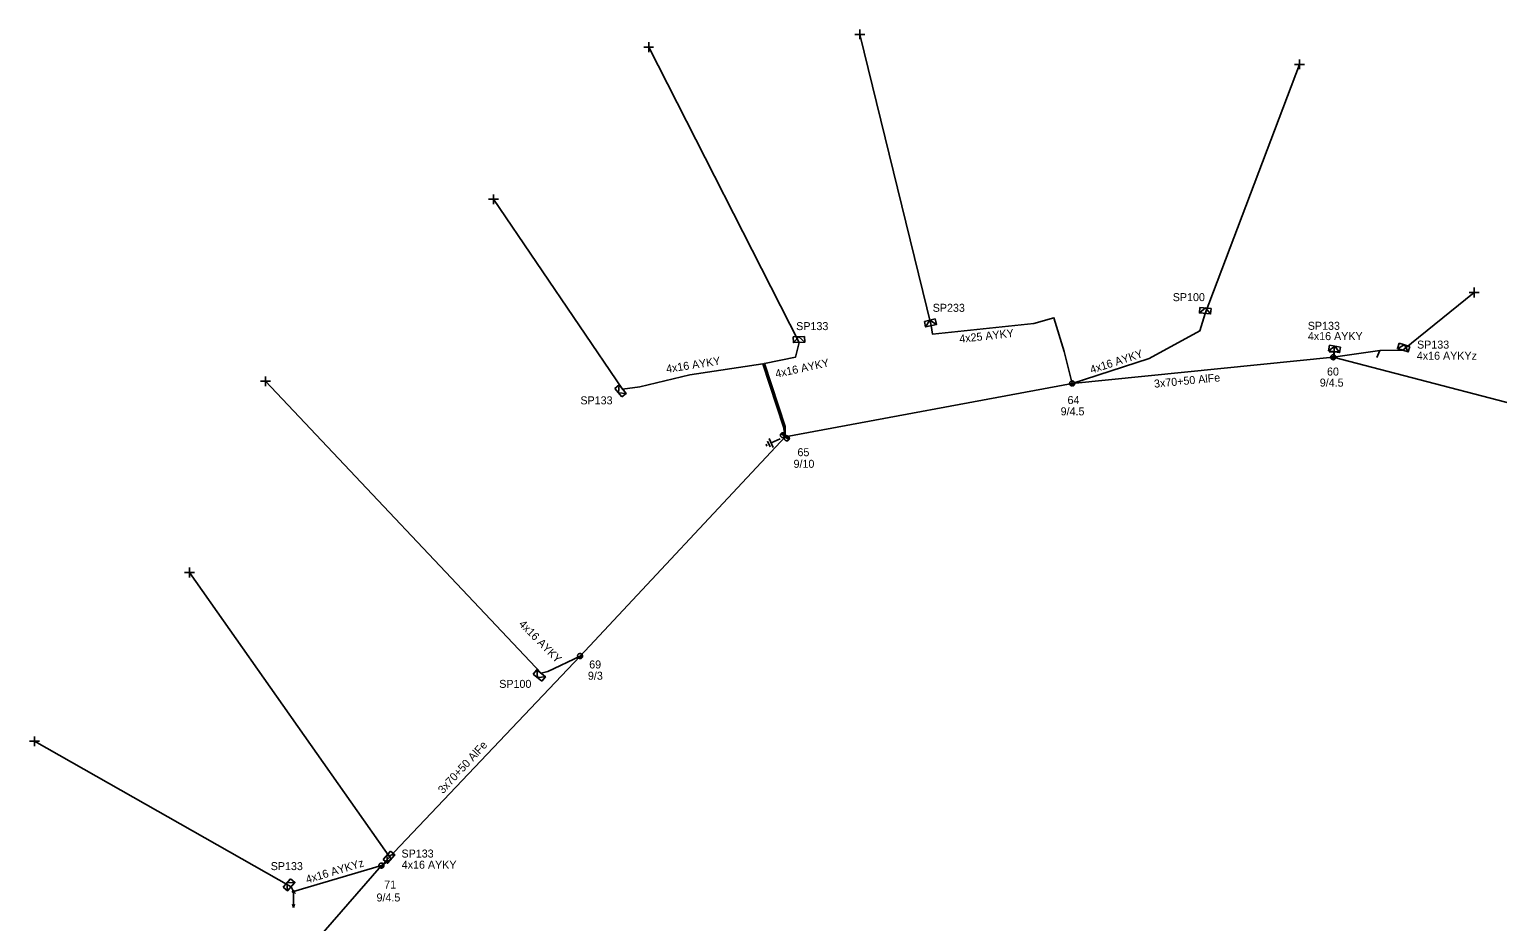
# Model space of a CAD drawing. Extents: x -748492 to -735633, y -1146251 to -1139940.
# Drawn here: x -742478.1 to -742294.7, y -1141233.8 to -1141122.3 of the extents above; entities that cross this region are included whole.
import ezdxf

# ---------------------------------------------------------------- set-up
doc = ezdxf.new("R2010")
doc.units = 0
for name, color, linetype in [('Vrstva 1', 7, 'Continuous'), ('Vrstva 12', 7, 'Continuous'), ('Vrstva 13', 7, 'Continuous'), ('Vrstva 14', 7, 'Continuous'), ('Vrstva 15', 7, 'Continuous'), ('Vrstva 2', 7, 'Continuous'), ('Vrstva 31', 7, 'Continuous'), ('Vrstva 33', 7, 'Continuous'), ('Vrstva 34', 7, 'Continuous'), ('Vrstva 52', 7, 'Continuous'), ('Vrstva 54', 7, 'Continuous'), ('Vrstva 55', 7, 'Continuous'), ('Vrstva 59', 7, 'Continuous'), ('Vrstva 9', 7, 'Continuous')]:
    doc.layers.add(name, color=color, linetype=linetype)

# ---------------------------------------------------------------- blocks, each defined once
blk = doc.blocks.new('NN440')
at = {"layer": 'Vrstva 2'}
for points in [[(0.63, 0), (0.63, 0.06), (0.62, 0.13), (0.6, 0.19), (0.58, 0.25), (0.55, 0.31), (0.51, 0.37), (0.47, 0.42), (0.42, 0.46), (0.37, 0.51), (0.32, 0.54), (0.26, 0.57), (0.2, 0.59), (0.13, 0.61), (0.07, 0.62), (0, 0.63), (-0.06, 0.62), (-0.13, 0.61), (-0.19, 0.59), (-0.26, 0.57), (-0.31, 0.54), (-0.37, 0.51), (-0.42, 0.46), (-0.47, 0.42), (-0.51, 0.37), (-0.54, 0.31), (-0.57, 0.25), (-0.6, 0.19), (-0.62, 0.13), (-0.63, 0.06), (-0.63, 0), (-0.63, -0.07), (-0.62, -0.14), (-0.6, -0.2), (-0.57, -0.26), (-0.54, -0.32), (-0.51, -0.37), (-0.47, -0.43), (-0.42, -0.47), (-0.37, -0.51), (-0.31, -0.55), (-0.26, -0.58), (-0.19, -0.6), (-0.13, -0.62), (-0.06, -0.63), (0, -0.63), (0.07, -0.63), (0.13, -0.62), (0.2, -0.6), (0.26, -0.58), (0.32, -0.55), (0.37, -0.51), (0.42, -0.47), (0.47, -0.43), (0.51, -0.37), (0.55, -0.32), (0.58, -0.26), (0.6, -0.2), (0.62, -0.14), (0.63, -0.07), (0.63, 0)], [(-0.63, 0), (0.63, 0)], [(-0.6, -0.18), (0.57, -0.18)], [(-0.51, -0.32), (0.5, -0.32)], [(-0.37, -0.47), (0.35, -0.47)]]:
    blk.add_lwpolyline(points, dxfattribs=at)
blk = doc.blocks.new('NN450')
at = {"layer": 'Vrstva 2'}
for points in [[(0, 0), (0, 0.07), (-0.01, 0.13), (-0.03, 0.19), (-0.05, 0.25), (-0.08, 0.31), (-0.12, 0.37), (-0.16, 0.42), (-0.21, 0.46), (-0.26, 0.51), (-0.31, 0.54), (-0.37, 0.57), (-0.43, 0.59), (-0.5, 0.61), (-0.56, 0.62), (-0.63, 0.62), (-0.69, 0.62), (-0.75, 0.61), (-0.82, 0.59), (-0.88, 0.57), (-0.94, 0.54), (-0.99, 0.51), (-1.04, 0.46), (-1.09, 0.42), (-1.13, 0.37), (-1.17, 0.31), (-1.2, 0.25), (-1.22, 0.19), (-1.24, 0.13), (-1.25, 0.07), (-1.25, 0), (-1.25, -0.07), (-1.24, -0.13), (-1.22, -0.19), (-1.2, -0.25), (-1.17, -0.31), (-1.13, -0.37), (-1.09, -0.42), (-1.04, -0.46), (-0.99, -0.51), (-0.94, -0.54), (-0.88, -0.57), (-0.82, -0.59), (-0.75, -0.61), (-0.69, -0.62), (-0.62, -0.63), (-0.56, -0.62), (-0.5, -0.61), (-0.43, -0.59), (-0.37, -0.57), (-0.31, -0.54), (-0.26, -0.51), (-0.21, -0.46), (-0.16, -0.42), (-0.12, -0.37), (-0.08, -0.31), (-0.05, -0.25), (-0.03, -0.19), (-0.01, -0.13), (0, -0.07), (0, 0)], [(1.25, 0), (1.25, 0.07), (1.24, 0.13), (1.22, 0.19), (1.2, 0.25), (1.17, 0.31), (1.13, 0.37), (1.09, 0.42), (1.04, 0.46), (0.99, 0.51), (0.94, 0.54), (0.88, 0.57), (0.82, 0.59), (0.75, 0.61), (0.69, 0.62), (0.62, 0.62), (0.56, 0.62), (0.5, 0.61), (0.43, 0.59), (0.37, 0.57), (0.31, 0.54), (0.26, 0.51), (0.21, 0.46), (0.16, 0.42), (0.12, 0.37), (0.08, 0.31), (0.05, 0.25), (0.03, 0.19), (0.01, 0.13), (0, 0.07), (0, 0), (0, -0.07), (0.01, -0.13), (0.03, -0.19), (0.05, -0.25), (0.08, -0.31), (0.12, -0.37), (0.16, -0.42), (0.21, -0.46), (0.26, -0.51), (0.31, -0.54), (0.37, -0.57), (0.43, -0.59), (0.5, -0.61), (0.56, -0.62), (0.63, -0.63), (0.69, -0.62), (0.75, -0.61), (0.82, -0.59), (0.88, -0.57), (0.94, -0.54), (0.99, -0.51), (1.04, -0.46), (1.09, -0.42), (1.13, -0.37), (1.17, -0.31), (1.2, -0.25), (1.22, -0.19), (1.24, -0.13), (1.25, -0.07), (1.25, 0)], [(-1.25, 0), (1.25, 0)], [(-1.23, -0.16), (-0.02, -0.16)], [(-1.16, -0.32), (-0.09, -0.32)], [(-1.03, -0.47), (-0.22, -0.47)], [(0.02, -0.16), (1.23, -0.16)], [(0.09, -0.32), (1.16, -0.32)], [(0.22, -0.47), (1.03, -0.47)]]:
    blk.add_lwpolyline(points, dxfattribs=at)
blk = doc.blocks.new('NN560')
at = {"layer": 'Vrstva 2'}
for points in [[(2, 0), (1.59, 0.14)], [(0, 0), (2, 0)], [(2, 0), (1.59, -0.13)]]:
    blk.add_lwpolyline(points, dxfattribs=at)
blk = doc.blocks.new('NN800')
at = {"layer": 'Vrstva 1'}
for points in [[(-0.44, 0.44), (0.44, -0.44)], [(-0.44, -0.44), (0.44, 0.44)]]:
    blk.add_lwpolyline(points, dxfattribs=at)
blk = doc.blocks.new('NN630')
at = {"layer": 'Vrstva 9'}
for points in [[(0, -0.7), (-0.7, 0)], [(-0.7, -0.7), (-0.7, 0), (0.7, 0), (0.7, -0.7)], [(-0.7, -0.7), (0.7, -0.7)], [(0, -0.7), (0.7, 0)]]:
    blk.add_lwpolyline(points, dxfattribs=at)
blk = doc.blocks.new('NN810')
at = {"layer": 'Vrstva 14'}
for points in [[(0, -0.64), (0, -1.89)], [(0.63, -1.89), (-0.62, -1.89)], [(0.39, -2.2), (-0.4, -2.2)], [(0, -2.52), (-0.12, -2.52)], [(0.14, -2.52), (0, -2.52)]]:
    blk.add_lwpolyline(points, dxfattribs=at)
blk = doc.blocks.new('NN500')
at = {"layer": 'Vrstva 2'}
for points in [[(0, -0.24), (0.02, -0.23), (0.05, -0.23), (0.07, -0.22), (0.09, -0.22), (0.12, -0.2), (0.14, -0.19), (0.16, -0.18), (0.17, -0.16), (0.19, -0.14), (0.2, -0.12), (0.21, -0.1), (0.22, -0.07), (0.23, -0.05), (0.23, -0.02), (0.23, 0), (0.23, 0.02), (0.23, 0.05), (0.22, 0.07), (0.21, 0.1), (0.2, 0.12), (0.19, 0.14), (0.17, 0.16), (0.16, 0.17), (0.14, 0.19), (0.12, 0.2), (0.09, 0.21), (0.07, 0.22), (0.05, 0.23), (0.02, 0.23), (0, 0.23), (-0.03, 0.23), (-0.05, 0.23), (-0.07, 0.22), (-0.1, 0.21), (-0.12, 0.2), (-0.14, 0.19), (-0.16, 0.17), (-0.18, 0.16), (-0.19, 0.14), (-0.2, 0.12), (-0.22, 0.1), (-0.22, 0.07), (-0.23, 0.05), (-0.23, 0.02), (-0.24, 0), (-0.23, -0.02), (-0.23, -0.05), (-0.22, -0.07), (-0.22, -0.1), (-0.2, -0.12), (-0.19, -0.14), (-0.18, -0.16), (-0.16, -0.18), (-0.14, -0.19), (-0.12, -0.2), (-0.1, -0.22), (-0.07, -0.22), (-0.05, -0.23), (-0.03, -0.23), (0, -0.24)], [(0, -0.24), (0.02, -0.23), (0.05, -0.23), (0.07, -0.22), (0.09, -0.22), (0.12, -0.2), (0.14, -0.19), (0.16, -0.18), (0.17, -0.16), (0.19, -0.14), (0.2, -0.12), (0.21, -0.1), (0.22, -0.07), (0.23, -0.05), (0.23, -0.02), (0.23, 0), (0.23, 0.02), (0.23, 0.05), (0.22, 0.07), (0.21, 0.1), (0.2, 0.12), (0.19, 0.14), (0.17, 0.16), (0.16, 0.17), (0.14, 0.19), (0.12, 0.2), (0.09, 0.21), (0.07, 0.22), (0.05, 0.23), (0.02, 0.23), (0, 0.23), (-0.03, 0.23), (-0.05, 0.23), (-0.07, 0.22), (-0.1, 0.21), (-0.12, 0.2), (-0.14, 0.19), (-0.16, 0.17), (-0.18, 0.16), (-0.19, 0.14), (-0.2, 0.12), (-0.22, 0.1), (-0.22, 0.07), (-0.23, 0.05), (-0.23, 0.02), (-0.24, 0), (-0.23, -0.02), (-0.23, -0.05), (-0.22, -0.07), (-0.22, -0.1), (-0.2, -0.12), (-0.19, -0.14), (-0.18, -0.16), (-0.16, -0.18), (-0.14, -0.19), (-0.12, -0.2), (-0.1, -0.22), (-0.07, -0.22), (-0.05, -0.23), (-0.03, -0.23), (0, -0.24)], [(0, -0.21), (0.02, -0.2), (0.04, -0.2), (0.06, -0.2), (0.08, -0.19), (0.1, -0.18), (0.12, -0.17), (0.14, -0.15), (0.15, -0.14), (0.16, -0.12), (0.18, -0.1), (0.19, -0.08), (0.19, -0.06), (0.2, -0.04), (0.2, -0.02), (0.2, 0), (0.2, 0.02), (0.2, 0.04), (0.19, 0.06), (0.19, 0.08), (0.18, 0.1), (0.16, 0.12), (0.15, 0.14), (0.14, 0.15), (0.12, 0.17), (0.1, 0.18), (0.08, 0.19), (0.06, 0.19), (0.04, 0.2), (0.02, 0.2), (0, 0.2), (-0.02, 0.2), (-0.04, 0.2), (-0.06, 0.19), (-0.08, 0.19), (-0.1, 0.18), (-0.12, 0.17), (-0.14, 0.15), (-0.15, 0.14), (-0.17, 0.12), (-0.18, 0.1), (-0.19, 0.08), (-0.2, 0.06), (-0.2, 0.04), (-0.21, 0.02), (-0.21, 0), (-0.21, -0.02), (-0.2, -0.04), (-0.2, -0.06), (-0.19, -0.08), (-0.18, -0.1), (-0.17, -0.12), (-0.15, -0.14), (-0.14, -0.15), (-0.12, -0.17), (-0.1, -0.18), (-0.08, -0.19), (-0.06, -0.2), (-0.04, -0.2), (-0.02, -0.2), (0, -0.21)], [(0, -0.18), (0.02, -0.18), (0.04, -0.17), (0.05, -0.17), (0.07, -0.16), (0.09, -0.15), (0.1, -0.14), (0.12, -0.13), (0.13, -0.12), (0.14, -0.1), (0.15, -0.09), (0.16, -0.07), (0.17, -0.05), (0.17, -0.04), (0.17, -0.02), (0.17, 0), (0.17, 0.02), (0.17, 0.04), (0.17, 0.05), (0.16, 0.07), (0.15, 0.09), (0.14, 0.1), (0.13, 0.12), (0.12, 0.13), (0.1, 0.14), (0.09, 0.15), (0.07, 0.16), (0.05, 0.17), (0.04, 0.17), (0.02, 0.17), (0, 0.18), (-0.02, 0.17), (-0.04, 0.17), (-0.06, 0.17), (-0.07, 0.16), (-0.09, 0.15), (-0.1, 0.14), (-0.12, 0.13), (-0.13, 0.12), (-0.14, 0.1), (-0.15, 0.09), (-0.16, 0.07), (-0.17, 0.05), (-0.17, 0.04), (-0.18, 0.02), (-0.18, 0), (-0.18, -0.02), (-0.17, -0.04), (-0.17, -0.05), (-0.16, -0.07), (-0.15, -0.09), (-0.14, -0.1), (-0.13, -0.12), (-0.12, -0.13), (-0.1, -0.14), (-0.09, -0.15), (-0.07, -0.16), (-0.06, -0.17), (-0.04, -0.17), (-0.02, -0.18), (0, -0.18)], [(0, -0.15), (0.01, -0.15), (0.03, -0.14), (0.04, -0.14), (0.06, -0.13), (0.07, -0.13), (0.08, -0.12), (0.1, -0.11), (0.11, -0.1), (0.12, -0.09), (0.13, -0.07), (0.13, -0.06), (0.14, -0.05), (0.14, -0.03), (0.14, -0.02), (0.14, 0), (0.14, 0.01), (0.14, 0.03), (0.14, 0.04), (0.13, 0.06), (0.13, 0.07), (0.12, 0.09), (0.11, 0.1), (0.1, 0.11), (0.08, 0.12), (0.07, 0.13), (0.06, 0.13), (0.04, 0.14), (0.03, 0.14), (0.01, 0.14), (0, 0.15), (-0.02, 0.14), (-0.03, 0.14), (-0.05, 0.14), (-0.06, 0.13), (-0.07, 0.13), (-0.09, 0.12), (-0.1, 0.11), (-0.11, 0.1), (-0.12, 0.09), (-0.13, 0.07), (-0.13, 0.06), (-0.14, 0.04), (-0.14, 0.03), (-0.15, 0.01), (-0.15, 0), (-0.15, -0.02), (-0.14, -0.03), (-0.14, -0.05), (-0.13, -0.06), (-0.13, -0.07), (-0.12, -0.09), (-0.11, -0.1), (-0.1, -0.11), (-0.09, -0.12), (-0.07, -0.13), (-0.06, -0.13), (-0.05, -0.14), (-0.03, -0.14), (-0.02, -0.15), (0, -0.15)], [(0, -0.12), (0.01, -0.12), (0.02, -0.11), (0.03, -0.11), (0.05, -0.11), (0.06, -0.1), (0.07, -0.09), (0.08, -0.09), (0.09, -0.08), (0.09, -0.07), (0.1, -0.06), (0.11, -0.05), (0.11, -0.04), (0.11, -0.02), (0.11, -0.01), (0.12, 0), (0.11, 0.01), (0.11, 0.02), (0.11, 0.04), (0.11, 0.05), (0.1, 0.06), (0.09, 0.07), (0.09, 0.08), (0.08, 0.09), (0.07, 0.09), (0.06, 0.1), (0.05, 0.11), (0.03, 0.11), (0.02, 0.11), (0.01, 0.12), (0, 0.12), (-0.01, 0.12), (-0.03, 0.11), (-0.04, 0.11), (-0.05, 0.11), (-0.06, 0.1), (-0.07, 0.09), (-0.08, 0.09), (-0.09, 0.08), (-0.1, 0.07), (-0.1, 0.06), (-0.11, 0.05), (-0.11, 0.04), (-0.12, 0.02), (-0.12, 0.01), (-0.12, 0), (-0.12, -0.01), (-0.12, -0.02), (-0.11, -0.04), (-0.11, -0.05), (-0.1, -0.06), (-0.1, -0.07), (-0.09, -0.08), (-0.08, -0.09), (-0.07, -0.09), (-0.06, -0.1), (-0.05, -0.11), (-0.04, -0.11), (-0.03, -0.11), (-0.01, -0.12), (0, -0.12)], [(0, -0.09), (0.01, -0.09), (0.02, -0.09), (0.03, -0.08), (0.03, -0.08), (0.04, -0.08), (0.05, -0.07), (0.06, -0.07), (0.06, -0.06), (0.07, -0.05), (0.07, -0.04), (0.08, -0.04), (0.08, -0.03), (0.08, -0.02), (0.09, -0.01), (0.09, 0), (0.09, 0.01), (0.08, 0.02), (0.08, 0.03), (0.08, 0.03), (0.07, 0.04), (0.07, 0.05), (0.06, 0.06), (0.06, 0.06), (0.05, 0.07), (0.04, 0.07), (0.03, 0.08), (0.03, 0.08), (0.02, 0.08), (0.01, 0.09), (0, 0.09), (-0.01, 0.09), (-0.02, 0.08), (-0.03, 0.08), (-0.04, 0.08), (-0.04, 0.07), (-0.05, 0.07), (-0.06, 0.06), (-0.07, 0.06), (-0.07, 0.05), (-0.08, 0.04), (-0.08, 0.03), (-0.08, 0.03), (-0.09, 0.02), (-0.09, 0.01), (-0.09, 0), (-0.09, -0.01), (-0.09, -0.02), (-0.08, -0.03), (-0.08, -0.04), (-0.08, -0.04), (-0.07, -0.05), (-0.07, -0.06), (-0.06, -0.07), (-0.05, -0.07), (-0.04, -0.08), (-0.04, -0.08), (-0.03, -0.08), (-0.02, -0.09), (-0.01, -0.09), (0, -0.09)], [(0, -0.06), (0, -0.06), (0.01, -0.06), (0.02, -0.05), (0.02, -0.05), (0.03, -0.05), (0.03, -0.05), (0.04, -0.04), (0.04, -0.04), (0.05, -0.03), (0.05, -0.03), (0.05, -0.02), (0.05, -0.02), (0.05, -0.01), (0.06, -0.01), (0.06, 0), (0.06, 0.01), (0.05, 0.01), (0.05, 0.02), (0.05, 0.02), (0.05, 0.03), (0.05, 0.03), (0.04, 0.04), (0.04, 0.04), (0.03, 0.05), (0.03, 0.05), (0.02, 0.05), (0.02, 0.05), (0.01, 0.06), (0, 0.06), (0, 0.06), (-0.01, 0.06), (-0.01, 0.06), (-0.02, 0.05), (-0.02, 0.05), (-0.03, 0.05), (-0.03, 0.05), (-0.04, 0.04), (-0.04, 0.04), (-0.05, 0.03), (-0.05, 0.03), (-0.05, 0.02), (-0.06, 0.02), (-0.06, 0.01), (-0.06, 0.01), (-0.06, 0), (-0.06, -0.01), (-0.06, -0.01), (-0.06, -0.02), (-0.05, -0.02), (-0.05, -0.03), (-0.05, -0.03), (-0.04, -0.04), (-0.04, -0.04), (-0.03, -0.05), (-0.03, -0.05), (-0.02, -0.05), (-0.02, -0.05), (-0.01, -0.06), (-0.01, -0.06), (0, -0.06)], [(0, -0.03), (0, -0.03), (0, -0.03), (0.01, -0.03), (0.01, -0.03), (0.01, -0.02), (0.02, -0.02), (0.02, -0.02), (0.02, -0.02), (0.02, -0.02), (0.02, -0.01), (0.02, -0.01), (0.03, -0.01), (0.03, -0.01), (0.03, 0), (0.03, 0), (0.03, 0), (0.03, 0.01), (0.03, 0.01), (0.02, 0.01), (0.02, 0.01), (0.02, 0.02), (0.02, 0.02), (0.02, 0.02), (0.02, 0.02), (0.01, 0.02), (0.01, 0.02), (0.01, 0.03), (0, 0.03), (0, 0.03), (0, 0.03), (0, 0.03), (-0.01, 0.03), (-0.01, 0.03), (-0.01, 0.02), (-0.02, 0.02), (-0.02, 0.02), (-0.02, 0.02), (-0.02, 0.02), (-0.02, 0.02), (-0.03, 0.01), (-0.03, 0.01), (-0.03, 0.01), (-0.03, 0.01), (-0.03, 0), (-0.03, 0), (-0.03, 0), (-0.03, -0.01), (-0.03, -0.01), (-0.03, -0.01), (-0.03, -0.01), (-0.02, -0.02), (-0.02, -0.02), (-0.02, -0.02), (-0.02, -0.02), (-0.02, -0.02), (-0.01, -0.03), (-0.01, -0.03), (-0.01, -0.03), (0, -0.03), (0, -0.03)], [(0.23, 0), (0.7, 0)]]:
    blk.add_lwpolyline(points, dxfattribs=at)
blk = doc.blocks.new('NN510')
at = {"layer": 'Vrstva 2'}
blk.add_lwpolyline([(0, 0), (0, 0.94)], dxfattribs=at)

msp = doc.modelspace()

# ---------------------------------------------------------------- linework, layer by layer
at = {"layer": 'Vrstva 1'}
msp.add_lwpolyline([(-742256.6, -1141175.41), (-742282.97, -1141171.66), (-742315.22, -1141163.23), (-742347.84, -1141166.52), (-742383.69, -1141173.21), (-742409.32, -1141200.59), (-742434.14, -1141226.78), (-742453.46, -1141248.98), (-742470.09, -1141271.41)], dxfattribs=at)
at = {"layer": 'Vrstva 52'}
for points in [[(-742347.84, -1141166.52), (-742348.85, -1141162.51), (-742350.12, -1141158.31), (-742352.64, -1141159.01), (-742365.31, -1141160.34), (-742365.47, -1141159.29)], [(-742347.84, -1141166.52), (-742338.24, -1141163.39), (-742331.89, -1141159.96), (-742331.24, -1141157.77)], [(-742383.69, -1141173.21), (-742383.69, -1141171.89), (-742386.28, -1141164.02), (-742382.42, -1141163.24), (-742381.96, -1141161.38)], [(-742383.69, -1141173.21), (-742383.89, -1141171.93), (-742386.48, -1141164.06), (-742395.6, -1141165.42), (-742401.87, -1141166.94), (-742404, -1141167.22)], [(-742315.22, -1141163.23), (-742315.12, -1141162.55)], [(-742409.32, -1141200.59), (-742413.34, -1141202.52), (-742414.2, -1141202.74)], [(-742434.14, -1141226.78), (-742432.92, -1141225.97)]]:
    msp.add_lwpolyline(points, dxfattribs=at)
at = {"layer": 'Vrstva 54'}
for points in [[(-742315.22, -1141163.23), (-742309.42, -1141162.4), (-742306.54, -1141162.36)], [(-742434.14, -1141226.78), (-742445.13, -1141230.03), (-742445.42, -1141229.42)]]:
    msp.add_lwpolyline(points, dxfattribs=at)
at = {"layer": 'Vrstva 59'}
for points in [[(-742365.47, -1141159.29), (-742374.38, -1141122.88)], [(-742381.96, -1141161.38), (-742400.75, -1141124.5)], [(-742331.24, -1141157.77), (-742319.44, -1141126.63)], [(-742404, -1141167.22), (-742420.13, -1141143.5)], [(-742306.54, -1141162.36), (-742297.63, -1141155.13)], [(-742414.2, -1141202.74), (-742448.63, -1141166.25)], [(-742432.92, -1141225.97), (-742458.13, -1141190.13)], [(-742445.42, -1141229.42), (-742477.5, -1141211.25)]]:
    msp.add_lwpolyline(points, dxfattribs=at)

# ---------------------------------------------------------------- block references
at = {"layer": 'Vrstva 13'}
for name, p, rotation in [('NN510', (-742309.42, -1141162.4), 157.12690556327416), ('NN560', (-742445.13, -1141230.03), -89.9040153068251)]:
    msp.add_blockref(name, p, dxfattribs=dict(at, rotation=rotation))
for name, p, xscale, yscale, rotation in [('NN440', (-742315.22, -1141163.23), 0.5000000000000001, 0.5, -15.990183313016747), ('NN440', (-742347.84, -1141166.52), 0.5, 0.49999999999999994, 5.410900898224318), ('NN450', (-742383.73, -1141173.18), 0.49999999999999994, 0.5, 141.01903585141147), ('NN440', (-742409.32, -1141200.59), 0.5, 0.5, 46.762790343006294), ('NN440', (-742434.14, -1141226.78), 0.5, 0.5, 47.79123335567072), ('NN500', (-742445.13, -1141230.03), 0.5, 0.5, -47.45667301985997)]:
    msp.add_blockref(name, p, dxfattribs=dict(at, xscale=xscale, yscale=yscale, rotation=rotation))
at = {"layer": 'Vrstva 15', "rotation": -65.82171943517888}
msp.add_blockref('NN810', (-742383.73, -1141173.18), dxfattribs=at)
at = {"layer": 'Vrstva 31'}
for p, rotation in [((-742365.47, -1141159.29), -167.08786974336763), ((-742331.24, -1141157.77), 175.08284237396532), ((-742381.96, -1141161.38), -178.400909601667), ((-742315.12, -1141162.55), 170.46477186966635), ((-742306.54, -1141162.36), 162.48115280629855), ((-742404, -1141167.22), -49.92186170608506), ((-742414.2, -1141202.74), -39.240473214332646), ((-742432.92, -1141225.97), -130.94555687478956), ((-742445.42, -1141229.42), -131.5922671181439)]:
    msp.add_blockref('NN630', p, dxfattribs=dict(at, rotation=rotation))
at = {"layer": 'Vrstva 34'}
for p, rotation in [((-742400.75, -1141124.5), 45), ((-742374.38, -1141122.88), 45), ((-742319.44, -1141126.63), 44.99999995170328), ((-742420.13, -1141143.5), 45), ((-742297.63, -1141155.13), 45), ((-742315.12, -1141162.55), 45), ((-742448.63, -1141166.25), 45), ((-742458.13, -1141190.13), 45), ((-742477.5, -1141211.25), 45)]:
    msp.add_blockref('NN800', p, dxfattribs=dict(at, rotation=rotation))

# ---------------------------------------------------------------- texts
at = {"layer": 'Vrstva 12'}
for s, rotation, p in [('9/4.5', 359.966, (-742316.9, -1141166.91)), ('9/4.5', 359.97, (-742349.28, -1141170.5)), ('9/10', 359.991, (-742382.65, -1141177.06)), ('9/3', 359.969, (-742408.34, -1141203.55)), ('9/4.5', 0.038, (-742434.75, -1141231.27))]:
    msp.add_text(s, height=1, rotation=rotation, dxfattribs=at).set_placement(p)
at = {"layer": 'Vrstva 14'}
for s, rotation, p in [('60', 0.03, (-742316, -1141165.53)), ('64', 0.006, (-742348.42, -1141169.09)), ('65', 0.014, (-742382.16, -1141175.61)), ('69', 359.964, (-742408.18, -1141202.14)), ('71', 0.085, (-742433.79, -1141229.65))]:
    msp.add_text(s, height=1, rotation=rotation, dxfattribs=at).set_placement(p)
at = {"layer": 'Vrstva 2'}
for rotation, p in [(5.609, (-742337.56, -1141167.06)), (47.322, (-742426.45, -1141217.87))]:
    msp.add_text('3x70+50 AlFe', height=1, rotation=rotation, dxfattribs=at).set_placement(p)
at = {"layer": 'Vrstva 33'}
for s, rotation, p in [('SP233', 359.966, (-742365.26, -1141157.56)), ('SP100', 0.043, (-742335.27, -1141156.23)), ('SP133', 0.02, (-742382.32, -1141159.85)), ('SP133', 359.998, (-742318.4, -1141159.81)), ('SP133', 359.999, (-742304.75, -1141162.16)), ('SP133', 0.023, (-742409.28, -1141169.13)), ('SP100', 0.005, (-742419.42, -1141204.57)), ('SP133', 0.043, (-742431.63, -1141225.78)), ('SP133', 0.039, (-742447.97, -1141227.35))]:
    msp.add_text(s, height=1, rotation=rotation, dxfattribs=at).set_placement(p)
at = {"layer": 'Vrstva 54'}
for s, rotation, p in [('4x25 AYKY', 6.432, (-742361.88, -1141161.45)), ('4x16 AYKY', 0.021, (-742318.39, -1141161.1)), ('4x16 AYKY', 17.832, (-742345.43, -1141165.3)), ('4x16 AYKY', 8.858, (-742398.49, -1141165.2)), ('4x16 AYKY', 12.171, (-742384.82, -1141165.81)), ('4x16 AYKY', 314.833, (-742417.05, -1141196.68)), ('4x16 AYKY', 359.971, (-742431.6, -1141227.17))]:
    msp.add_text(s, height=1, rotation=rotation, dxfattribs=at).set_placement(p)
at = {"layer": 'Vrstva 55'}
for rotation, p in [(359.975, (-742304.78, -1141163.55)), (16.757, (-742443.42, -1141229.02))]:
    msp.add_text('4x16 AYKYz', height=1, rotation=rotation, dxfattribs=at).set_placement(p)

doc.saveas('drawing.dxf')
